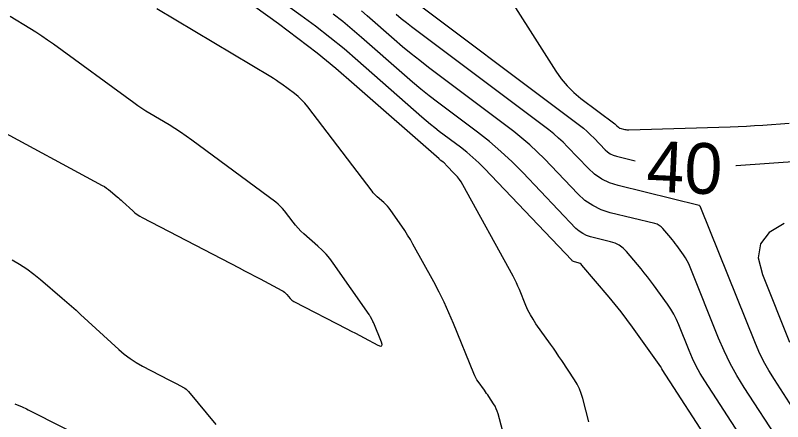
# Model space of a CAD drawing. Extents: x 2384780 to 2405861, y 547869 to 573706.
# Drawn here: x 2390246.48 to 2390291.85, y 552393.75 to 552417.78 of the extents above; entities that cross this region are included whole.
import ezdxf

# ---------------------------------------------------------------- set-up
doc = ezdxf.new("R2010")
doc.units = 0
doc.layers.add('Old_Level_60', color=7, linetype='Continuous')
doc.layers.add('Old_Level_61', color=7, linetype='Continuous')

msp = doc.modelspace()

# ---------------------------------------------------------------- linework, layer by layer
at = {"layer": 'Old_Level_60'}
for points in [[(2390287.66625, 552392.303), (2390284.72025, 552396.83875), (2390284.71125, 552396.8535), (2390284.70275, 552396.86875), (2390284.69525, 552396.88425), (2390284.6885, 552396.9), (2390284.66725, 552396.95275), (2390284.6625, 552396.96375), (2390284.657, 552396.9745), (2390284.651, 552396.98475), (2390284.64425, 552396.995), (2390282.96875, 552399.33375), (2390282.6365, 552399.78775), (2390282.29525, 552400.23475), (2390281.94525, 552400.675), (2390281.58625, 552401.10825), (2390279.9795, 552403.0075), (2390279.932, 552403.056), (2390279.87875, 552403.09525), (2390279.81975, 552403.1255), (2390279.755, 552403.1465), (2390279.535, 552403.2005), (2390279.4895, 552403.215), (2390279.44725, 552403.23525), (2390279.40875, 552403.2615), (2390279.3735, 552403.29375), (2390274.2125, 552408.709), (2390273.8765, 552409.04725), (2390273.5275, 552409.371), (2390273.1655, 552409.68025), (2390272.7905, 552409.975), (2390271.5445, 552410.9135), (2390271.2795, 552411.117), (2390271.0185, 552411.3255), (2390270.7615, 552411.53875), (2390270.5085, 552411.75725), (2390266.7285, 552415.08275), (2390265.9105, 552415.78525), (2390265.07625, 552416.46775), (2390264.22625, 552417.13), (2390263.36, 552417.77225), (2390258.9945, 552420.92925)], [(2390274.81475, 552420.19175), (2390278.43675, 552414.47075), (2390278.752, 552414.01875), (2390279.10375, 552413.6005), (2390279.492, 552413.216), (2390279.917, 552412.86525), (2390281.9215, 552411.3555), (2390281.95325, 552411.33075), (2390281.9835, 552411.30475), (2390282.013, 552411.2775), (2390282.04125, 552411.249), (2390282.13175, 552411.154), (2390282.15225, 552411.1355), (2390282.1745, 552411.12025), (2390282.19875, 552411.1085), (2390282.22525, 552411.1), (2390282.50725, 552411.031), (2390282.568, 552411.01825), (2390282.629, 552411.00975), (2390282.6905, 552411.0055), (2390282.7525, 552411.00525), (2390288.745, 552411.19125), (2390289.2265, 552411.20875), (2390289.7075, 552411.23075), (2390290.1885, 552411.25725), (2390290.66925, 552411.2885), (2390292.23925, 552411.3985)], [(2390276.40275, 552389.00875), (2390275.01725, 552394.21275), (2390274.97, 552394.3655), (2390274.911, 552394.513), (2390274.84, 552394.65525), (2390274.75725, 552394.792), (2390274.46775, 552395.2305), (2390274.4055, 552395.32425), (2390274.34225, 552395.41725), (2390274.278, 552395.51), (2390274.21325, 552395.602), (2390273.847, 552396.11675), (2390273.772, 552396.229), (2390273.704, 552396.345), (2390273.64275, 552396.46475), (2390273.58825, 552396.58825), (2390272.383, 552399.5605), (2390272.1185, 552400.186), (2390271.836, 552400.80325), (2390271.5355, 552401.41175), (2390271.217, 552402.01175), (2390269.989, 552404.244), (2390269.835, 552404.5155), (2390269.67375, 552404.7825), (2390269.50525, 552405.04525), (2390269.32975, 552405.30325), (2390268.67525, 552406.23875), (2390268.58125, 552406.36525), (2390268.48, 552406.4855), (2390268.37175, 552406.59925), (2390268.2565, 552406.707), (2390267.86875, 552407.04875), (2390267.78775, 552407.12375), (2390267.71075, 552407.2025), (2390267.63775, 552407.28525), (2390267.56875, 552407.3715), (2390263.77525, 552412.36375), (2390263.5975, 552412.581), (2390263.40575, 552412.7845), (2390263.2, 552412.9735), (2390262.98025, 552413.1485), (2390262.23975, 552413.6965), (2390262.07975, 552413.812), (2390261.917, 552413.9235), (2390261.7515, 552414.03075), (2390261.5835, 552414.13425), (2390254.849, 552418.16475)], [(2390285.2265, 552404.62275), (2390284.77225, 552405.15975), (2390284.66875, 552405.265), (2390284.553, 552405.35025), (2390284.425, 552405.41575), (2390284.28475, 552405.4615), (2390281.65825, 552406.104), (2390281.11575, 552406.277), (2390280.614, 552406.52025), (2390280.15325, 552406.834), (2390279.733, 552407.21825), (2390277.7685, 552409.27975), (2390277.339, 552409.712), (2390276.89325, 552410.12575), (2390276.43075, 552410.52075), (2390275.9515, 552410.89725), (2390270.9045, 552414.6985), (2390270.388, 552415.09525), (2390269.87925, 552415.5015), (2390269.3785, 552415.91725), (2390268.8855, 552416.34275), (2390267.28775, 552417.7485), (2390266.942, 552418.0455)], [(2390262.9405, 552400.85475), (2390266.08575, 552399.23375), (2390266.3385, 552399.103), (2390266.591, 552398.97175), (2390266.843, 552398.83975), (2390267.09475, 552398.707), (2390267.9165, 552398.27225), (2390268.06125, 552398.21375), (2390268.14325, 552398.22475), (2390268.1625, 552398.30525), (2390268.119, 552398.45525), (2390267.669, 552399.56475), (2390267.6465, 552399.61825), (2390267.62225, 552399.671), (2390267.5965, 552399.72325), (2390267.56925, 552399.7745), (2390267.4775, 552399.94125), (2390267.4575, 552399.9765), (2390267.4365, 552400.0115), (2390267.4145, 552400.04575), (2390267.3915, 552400.07925), (2390265.26775, 552403.1145), (2390265.066, 552403.38575), (2390264.849, 552403.6435), (2390264.61725, 552403.88775), (2390264.37025, 552404.1185), (2390263.53925, 552404.85075), (2390263.3655, 552405.01175), (2390263.20025, 552405.1805), (2390263.04375, 552405.3575), (2390262.896, 552405.5425), (2390262.383, 552406.21775), (2390262.2685, 552406.35775), (2390262.145, 552406.48875), (2390262.0125, 552406.6105), (2390261.871, 552406.72325), (2390256.906, 552410.39725), (2390256.579, 552410.63325), (2390256.24625, 552410.861), (2390255.90825, 552411.0805), (2390255.56475, 552411.29175), (2390254.4335, 552411.96875), (2390254.19275, 552412.1165), (2390253.95575, 552412.26975), (2390253.72225, 552412.42825), (2390253.49225, 552412.592), (2390248.725, 552416.06875), (2390248.38475, 552416.3115), (2390248.04, 552416.547), (2390247.69025, 552416.7755), (2390247.33575, 552416.9965), (2390246.16975, 552417.70725)], [(2390290.40875, 552391.28625), (2390287.2375, 552396.169), (2390286.97475, 552396.596), (2390286.7335, 552397.03425), (2390286.51375, 552397.484), (2390286.31575, 552397.94475), (2390285.70425, 552399.46825), (2390285.564, 552399.78975), (2390285.4055, 552400.101), (2390285.22825, 552400.40225), (2390285.0325, 552400.69325), (2390284.21475, 552401.83475), (2390284.037, 552402.0775), (2390283.85475, 552402.31675), (2390283.6675, 552402.552), (2390283.4755, 552402.7835), (2390282.60625, 552403.81125), (2390282.40825, 552404.0125), (2390282.18675, 552404.176), (2390281.94175, 552404.30125), (2390281.6735, 552404.38875), (2390280.4925, 552404.67775), (2390280.24875, 552404.7555), (2390280.02325, 552404.86475), (2390279.816, 552405.00575), (2390279.627, 552405.1785), (2390276.4845, 552408.476), (2390275.85, 552409.115), (2390275.19075, 552409.7265), (2390274.50725, 552410.3105), (2390273.799, 552410.86675), (2390271.44575, 552412.63925), (2390270.945, 552413.02375), (2390270.45225, 552413.4175), (2390269.96675, 552413.8205), (2390269.489, 552414.233), (2390266.94575, 552416.4705), (2390266.39525, 552416.94325), (2390265.83425, 552417.40225), (2390265.26225, 552417.848)], [(2390292.965, 552393.7625), (2390291.35675, 552396.2385), (2390291.02575, 552396.77625), (2390290.722, 552397.328), (2390290.4455, 552397.894), (2390290.19625, 552398.474), (2390287.01875, 552406.39275), (2390287.01425, 552406.403), (2390287.00925, 552406.413), (2390287.0035, 552406.42275), (2390286.99725, 552406.432), (2390286.97575, 552406.462), (2390286.971, 552406.46825), (2390286.96625, 552406.4745), (2390286.9615, 552406.48075), (2390286.9565, 552406.48675), (2390286.932, 552406.51575), (2390286.92625, 552406.5215), (2390286.92, 552406.526), (2390286.91325, 552406.5295), (2390286.9055, 552406.532), (2390282.12, 552407.70275), (2390281.618, 552407.8625), (2390281.154, 552408.08775), (2390280.7275, 552408.378), (2390280.33875, 552408.7335), (2390279.13075, 552410.00125), (2390278.86675, 552410.267), (2390278.5925, 552410.5215), (2390278.308, 552410.7645), (2390278.0135, 552410.996), (2390269.9095, 552417.09925), (2390269.60225, 552417.33525), (2390269.2995, 552417.577), (2390269.0015, 552417.8245)], [(2390245.183, 552411.18775), (2390251.60825, 552407.7205), (2390251.741, 552407.64425), (2390251.869, 552407.56125), (2390251.99225, 552407.4715), (2390252.111, 552407.37475), (2390252.491, 552407.04825), (2390252.57225, 552406.978), (2390252.65275, 552406.907), (2390252.73275, 552406.83525), (2390252.81225, 552406.763), (2390253.4145, 552406.21), (2390253.54675, 552406.09625), (2390253.68575, 552405.992), (2390253.8315, 552405.897), (2390253.98375, 552405.8115), (2390259.71475, 552402.8365), (2390260.02575, 552402.67475), (2390260.33625, 552402.51225), (2390260.64625, 552402.349), (2390260.956, 552402.18525), (2390262.228, 552401.5105), (2390262.3115, 552401.461), (2390262.389, 552401.404), (2390262.4605, 552401.34), (2390262.52625, 552401.2685), (2390262.73075, 552401.023), (2390262.77675, 552400.973), (2390262.827, 552400.92825), (2390262.8815, 552400.889), (2390262.9405, 552400.85475)], [(2390291.862, 552392.0805), (2390291.8245, 552392.235), (2390291.766, 552392.383), (2390291.68675, 552392.52425), (2390289.58125, 552395.76625), (2390289.148, 552396.47025), (2390288.75025, 552397.19275), (2390288.38825, 552397.93375), (2390288.06175, 552398.69325), (2390286.382, 552402.87975), (2390286.2985, 552403.07075), (2390286.2045, 552403.2555), (2390286.09925, 552403.43425), (2390285.983, 552403.607), (2390285.58575, 552404.16175), (2390285.4995, 552404.27975), (2390285.41075, 552404.39575), (2390285.31975, 552404.51), (2390285.2265, 552404.62275)], [(2390246.28275, 552403.3115), (2390246.729, 552403.055), (2390247.1595, 552402.77575), (2390247.5745, 552402.4735), (2390247.97375, 552402.14875), (2390249.2525, 552401.05), (2390249.5255, 552400.8135), (2390249.7965, 552400.57475), (2390250.0655, 552400.33375), (2390250.3325, 552400.0905)], [(2390250.3325, 552400.0905), (2390252.58875, 552398.01925), (2390252.91625, 552397.73775), (2390253.26, 552397.4795), (2390253.62025, 552397.24475), (2390253.99675, 552397.0335), (2390255.55275, 552396.22575), (2390255.67225, 552396.1635), (2390255.79175, 552396.101), (2390255.911, 552396.03825), (2390256.03025, 552395.97525), (2390256.4195, 552395.76875), (2390256.5, 552395.721), (2390256.57475, 552395.666), (2390256.644, 552395.60425), (2390256.70725, 552395.53525), (2390258.333, 552393.585)]]:
    msp.add_lwpolyline(points, dxfattribs=at)
at = {"layer": 'Old_Level_61'}
for points in [[(2390280.39575, 552393.74225), (2390280.02825, 552395.12275), (2390279.93825, 552395.4135), (2390279.82575, 552395.69425), (2390279.69075, 552395.965), (2390279.53325, 552396.2255), (2390278.7815, 552397.364), (2390278.6195, 552397.60725), (2390278.45525, 552397.849), (2390278.289, 552398.0895), (2390278.1205, 552398.32825), (2390277.2585, 552399.54), (2390277.08625, 552399.79775), (2390276.92975, 552400.06425), (2390276.789, 552400.3395), (2390276.66425, 552400.62325), (2390276.2825, 552401.56475), (2390276.19775, 552401.765), (2390276.10725, 552401.96275), (2390276.011, 552402.1575), (2390275.909, 552402.34975), (2390272.93625, 552407.75475), (2390272.8385, 552407.9195), (2390272.731, 552408.07675), (2390272.6135, 552408.227), (2390272.48575, 552408.36975), (2390271.9405, 552408.942), (2390271.903, 552408.9795), (2390271.86425, 552409.01575), (2390271.82375, 552409.05), (2390271.782, 552409.083), (2390271.64325, 552409.1875), (2390271.61375, 552409.21025), (2390271.58475, 552409.23325), (2390271.556, 552409.25725), (2390271.52775, 552409.2815), (2390266.51125, 552413.695), (2390265.4255, 552414.6275), (2390264.3185, 552415.533), (2390263.19025, 552416.41225), (2390262.04075, 552417.2645), (2390255.663, 552421.8765)], [(2390268.86625, 552419.5365), (2390279.839, 552411.2725), (2390280.06525, 552411.09475), (2390280.28375, 552410.90825), (2390280.49425, 552410.71275), (2390280.697, 552410.50875), (2390281.34625, 552409.8275), (2390281.4925, 552409.69375), (2390281.653, 552409.5845), (2390281.8275, 552409.49975), (2390282.01625, 552409.4395), (2390283.127, 552409.16775)], [(2390289.0825, 552408.89125), (2390289.10425, 552408.8925), (2390298.583, 552409.55675)], [(2390291.9275, 552405.4565), (2390291.04675, 552404.94025), (2390290.5405, 552404.26575), (2390290.4085, 552403.4325), (2390290.651, 552402.441), (2390292.257, 552398.4385)], [(2390246.45025, 552394.79275), (2390246.876, 552394.61625), (2390246.96675, 552394.5775)], [(2390246.96675, 552394.5775), (2390247.05675, 552394.53725), (2390247.14625, 552394.49525), (2390247.23475, 552394.4515), (2390251.33275, 552392.383)]]:
    msp.add_lwpolyline(points, dxfattribs=at)

# ---------------------------------------------------------------- texts
msp.add_text('40', height=3, rotation=357.340344, dxfattribs=at).set_placement((2390283.7505, 552407.376))

doc.saveas('drawing.dxf')
